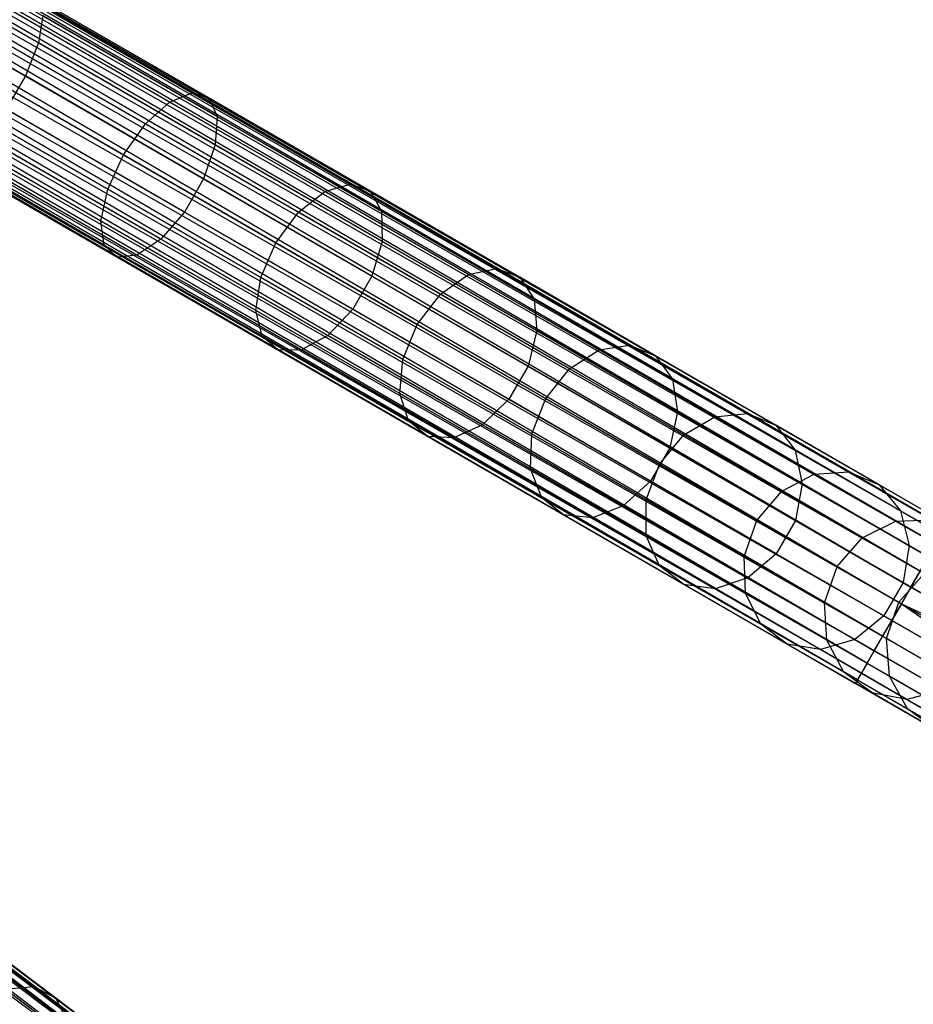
# Model space of a CAD drawing. Extents: x -102 to 102, y -101 to 102.
# Tile 329 of 481: x 60 to 70, y -45 to -34. Entities that reach past the tile are written whole.
import ezdxf

# ---------------------------------------------------------------- set-up
doc = ezdxf.new("R2010")
doc.units = 0
doc.header["$LTSCALE"] = 25.4
doc.layers.get('0').update_dxf_attribs({"linetype": 'CONTINUOUS'})

# ---------------------------------------------------------------- blocks, each defined once
blk = doc.blocks.new('NL2500011659_STL')
at = {"color": 0}
for p, q in [((37.991, -20.765, -7.395), (70.364, -39.455, -7.395)), ((37.991, -20.765, -7.605), (70.364, -39.455, -7.395)), ((70.342, -39.493, -7.809), (37.991, -20.765, -7.605)), ((37.991, -20.765, -7.605), (70.364, -39.455, -7.395)), ((37.991, -20.765, -7.395), (70.364, -39.455, -7.395)), ((70.342, -39.493, -7.809), (37.991, -20.765, -7.605)), ((37.926, -20.876, -7), (70.299, -39.567, -7)), ((37.926, -20.876, -7), (70.299, -39.567, -7)), ((70.238, -39.673, -8.169), (37.926, -20.876, -8)), ((37.926, -20.876, -8), (70.342, -39.493, -7.809)), ((37.926, -20.876, -8), (70.342, -39.493, -7.809)), ((70.238, -39.673, -8.169), (37.926, -20.876, -8)), ((70.364, -39.455, -7.395), (37.969, -20.803, -7.191)), ((37.969, -20.803, -7.191), (70.299, -39.567, -7)), ((37.969, -20.803, -7.191), (70.299, -39.567, -7)), ((70.364, -39.455, -7.395), (37.969, -20.803, -7.191)), ((37.969, -20.803, -7.809), (70.342, -39.493, -7.809)), ((37.969, -20.803, -7.809), (70.342, -39.493, -7.809)), ((70.299, -39.567, -7), (37.865, -20.983, -6.831)), ((37.865, -20.983, -6.831), (70.16, -39.808, -6.691)), ((37.865, -20.983, -6.831), (70.16, -39.808, -6.691)), ((70.299, -39.567, -7), (37.865, -20.983, -6.831)), ((37.865, -20.983, -8.169), (70.238, -39.673, -8.169)), ((37.865, -20.983, -8.169), (70.238, -39.673, -8.169)), ((37.787, -21.117, -6.691), (70.16, -39.808, -6.691)), ((37.787, -21.117, -6.691), (70.16, -39.808, -6.691)), ((70.07, -39.964, -8.414), (37.787, -21.117, -8.309)), ((37.787, -21.117, -8.309), (70.238, -39.673, -8.169)), ((37.787, -21.117, -8.309), (70.238, -39.673, -8.169)), ((70.07, -39.964, -8.414), (37.787, -21.117, -8.309)), ((70.16, -39.808, -6.691), (37.697, -21.274, -6.586)), ((37.697, -21.274, -6.586), (69.97, -40.137, -6.522)), ((37.697, -21.274, -6.586), (69.97, -40.137, -6.522)), ((70.16, -39.808, -6.691), (37.697, -21.274, -6.586)), ((37.697, -21.274, -8.414), (70.07, -39.964, -8.414)), ((37.697, -21.274, -8.414), (70.07, -39.964, -8.414)), ((37.597, -21.446, -6.522), (69.97, -40.137, -6.522)), ((37.597, -21.446, -6.522), (69.97, -40.137, -6.522)), ((37.597, -21.446, -8.478), (69.866, -40.317, -8.5)), ((37.597, -21.446, -8.478), (69.866, -40.317, -8.5)), ((37.597, -21.446, -8.478), (70.07, -39.964, -8.414)), ((37.597, -21.446, -8.478), (70.07, -39.964, -8.414)), ((37.493, -21.626, -6.5), (69.866, -40.317, -6.5)), ((37.493, -21.626, -6.5), (69.866, -40.317, -6.5)), ((37.493, -21.626, -8.5), (69.866, -40.317, -8.5)), ((37.493, -21.626, -8.5), (69.866, -40.317, -8.5)), ((69.663, -40.669, -8.414), (37.389, -21.806, -8.478)), ((37.389, -21.806, -8.478), (69.866, -40.317, -8.5)), ((69.663, -40.669, -8.414), (37.389, -21.806, -8.478)), ((37.389, -21.806, -6.522), (69.762, -40.497, -6.522)), ((37.389, -21.806, -6.522), (69.762, -40.497, -6.522)), ((37.389, -21.806, -8.478), (69.866, -40.317, -8.5)), ((37.29, -21.978, -8.414), (69.663, -40.669, -8.414)), ((37.29, -21.978, -8.414), (69.663, -40.669, -8.414)), ((69.762, -40.497, -6.522), (37.29, -21.978, -6.586)), ((37.29, -21.978, -6.586), (69.572, -40.826, -6.691)), ((37.29, -21.978, -6.586), (69.572, -40.826, -6.691)), ((69.762, -40.497, -6.522), (37.29, -21.978, -6.586)), ((69.495, -40.96, -8.169), (37.2, -22.135, -8.309)), ((37.2, -22.135, -8.309), (69.663, -40.669, -8.414)), ((37.2, -22.135, -8.309), (69.663, -40.669, -8.414)), ((69.495, -40.96, -8.169), (37.2, -22.135, -8.309)), ((37.2, -22.135, -6.691), (69.572, -40.826, -6.691)), ((37.2, -22.135, -6.691), (69.572, -40.826, -6.691)), ((37.122, -22.27, -8.169), (69.495, -40.96, -8.169)), ((37.122, -22.27, -8.169), (69.495, -40.96, -8.169)), ((69.572, -40.826, -6.691), (37.122, -22.27, -6.831)), ((37.122, -22.27, -6.831), (69.433, -41.067, -7)), ((37.122, -22.27, -6.831), (69.433, -41.067, -7)), ((69.572, -40.826, -6.691), (37.122, -22.27, -6.831)), ((37.018, -22.45, -7.809), (69.391, -41.14, -7.809)), ((37.018, -22.45, -7.809), (69.391, -41.14, -7.809)), ((69.433, -41.067, -7), (37.018, -22.45, -7.191)), ((37.018, -22.45, -7.191), (69.369, -41.178, -7.395)), ((37.018, -22.45, -7.191), (69.369, -41.178, -7.395)), ((69.433, -41.067, -7), (37.018, -22.45, -7.191)), ((69.391, -41.14, -7.809), (37.06, -22.376, -8)), ((37.06, -22.376, -8), (69.495, -40.96, -8.169)), ((37.06, -22.376, -8), (69.495, -40.96, -8.169)), ((69.391, -41.14, -7.809), (37.06, -22.376, -8)), ((37.06, -22.376, -7), (69.433, -41.067, -7)), ((37.06, -22.376, -7), (69.433, -41.067, -7)), ((69.369, -41.178, -7.395), (36.996, -22.487, -7.605)), ((36.996, -22.487, -7.395), (69.369, -41.178, -7.395)), ((69.369, -41.178, -7.395), (36.996, -22.487, -7.605)), ((36.996, -22.487, -7.605), (69.391, -41.14, -7.809)), ((36.996, -22.487, -7.605), (69.391, -41.14, -7.809)), ((36.996, -22.487, -7.395), (69.369, -41.178, -7.395)), ((64.982, -47.801, -7.395), (35.126, -25.309, -7.191)), ((35.126, -25.309, -7.191), (64.905, -47.904, -7)), ((35.126, -25.309, -7.191), (64.905, -47.904, -7)), ((64.982, -47.801, -7.395), (35.126, -25.309, -7.191)), ((35.126, -25.309, -7.809), (64.956, -47.836, -7.809)), ((35.126, -25.309, -7.809), (64.956, -47.836, -7.809)), ((35.152, -25.274, -7.395), (64.982, -47.801, -7.395)), ((35.152, -25.274, -7.605), (64.982, -47.801, -7.395)), ((64.956, -47.836, -7.809), (35.152, -25.274, -7.605)), ((35.152, -25.274, -7.605), (64.982, -47.801, -7.395)), ((35.152, -25.274, -7.395), (64.982, -47.801, -7.395)), ((64.956, -47.836, -7.809), (35.152, -25.274, -7.605)), ((35.074, -25.377, -7), (64.905, -47.904, -7)), ((35.074, -25.377, -7), (64.905, -47.904, -7)), ((64.831, -48.002, -8.169), (35.074, -25.377, -8)), ((35.074, -25.377, -8), (64.956, -47.836, -7.809)), ((35.074, -25.377, -8), (64.956, -47.836, -7.809)), ((64.831, -48.002, -8.169), (35.074, -25.377, -8)), ((64.905, -47.904, -7), (35, -25.475, -6.831)), ((64.905, -47.904, -7), (35, -25.475, -6.831)), ((35, -25.475, -8.169), (64.831, -48.002, -8.169)), ((35, -25.475, -8.169), (64.831, -48.002, -8.169)), ((34.907, -25.599, -8.309), (64.831, -48.002, -8.169)), ((34.907, -25.599, -8.309), (64.831, -48.002, -8.169)), ((60.533, -34.249, -307.073), (58.54, -33.098, -307.757)), ((60.533, -34.249, -307.073), (58.54, -33.098, -307.757)), ((60.393, -34.607, -307.232), (58.383, -33.447, -307.921)), ((60.393, -34.607, -307.232), (58.383, -33.447, -307.921)), ((62.195, -34.79, -305.128), (60.386, -33.745, -306.021)), ((62.195, -34.79, -305.128), (60.386, -33.745, -306.021)), ((61.952, -34.89, -304.806), (60.176, -33.864, -305.683)), ((61.952, -34.89, -304.806), (60.176, -33.864, -305.683)), ((62.377, -34.844, -305.498), (60.529, -33.778, -306.41)), ((62.377, -34.844, -305.498), (60.529, -33.778, -306.41)), ((60.581, -33.956, -306.782), (60.533, -34.249, -307.073)), ((60.581, -33.956, -306.782), (60.533, -34.249, -307.073)), ((62.465, -35.044, -305.852), (60.581, -33.956, -306.782)), ((62.465, -35.044, -305.852), (60.581, -33.956, -306.782)), ((61.69, -35.126, -304.587), (59.936, -34.114, -305.453)), ((61.69, -35.126, -304.587), (59.936, -34.114, -305.453)), ((60.533, -34.249, -307.073), (60.393, -34.607, -307.232)), ((60.533, -34.249, -307.073), (60.393, -34.607, -307.232)), ((62.445, -35.353, -306.129), (60.533, -34.249, -307.073)), ((62.445, -35.353, -306.129), (60.533, -34.249, -307.073)), ((59.707, -34.451, -305.372), (61.453, -35.459, -304.509)), ((59.707, -34.451, -305.372), (61.453, -35.459, -304.509)), ((60.393, -34.607, -307.232), (60.185, -34.967, -307.232)), ((60.393, -34.607, -307.232), (60.185, -34.967, -307.232)), ((62.32, -35.72, -306.28), (60.393, -34.607, -307.232)), ((62.32, -35.72, -306.28), (60.393, -34.607, -307.232)), ((61.283, -35.831, -304.587), (59.529, -34.818, -305.453)), ((61.283, -35.831, -304.587), (59.529, -34.818, -305.453)), ((61.952, -34.89, -304.806), (62.195, -34.79, -305.128)), ((61.952, -34.89, -304.806), (62.195, -34.79, -305.128)), ((62.195, -34.79, -305.128), (62.377, -34.844, -305.498)), ((63.903, -35.776, -304), (62.195, -34.79, -305.128)), ((63.903, -35.776, -304), (62.195, -34.79, -305.128)), ((62.195, -34.79, -305.128), (62.377, -34.844, -305.498)), ((61.69, -35.126, -304.587), (61.952, -34.89, -304.806)), ((61.69, -35.126, -304.587), (61.952, -34.89, -304.806)), ((63.629, -35.858, -303.698), (61.952, -34.89, -304.806)), ((63.629, -35.858, -303.698), (61.952, -34.89, -304.806)), ((62.377, -34.844, -305.498), (62.465, -35.044, -305.852)), ((64.121, -35.851, -304.346), (62.377, -34.844, -305.498)), ((64.121, -35.851, -304.346), (62.377, -34.844, -305.498)), ((62.377, -34.844, -305.498), (62.465, -35.044, -305.852)), ((62.113, -36.08, -306.28), (60.185, -34.967, -307.232)), ((62.113, -36.08, -306.28), (60.185, -34.967, -307.232)), ((61.453, -35.459, -304.509), (61.69, -35.126, -304.587)), ((61.453, -35.459, -304.509), (61.69, -35.126, -304.587)), ((63.346, -36.082, -303.493), (61.69, -35.126, -304.587)), ((63.346, -36.082, -303.493), (61.69, -35.126, -304.587)), ((62.465, -35.044, -305.852), (62.445, -35.353, -306.129)), ((62.465, -35.044, -305.852), (62.445, -35.353, -306.129)), ((64.243, -36.07, -304.678), (62.465, -35.044, -305.852)), ((64.243, -36.07, -304.678), (62.465, -35.044, -305.852)), ((61.209, -36.177, -304.806), (59.433, -35.151, -305.683)), ((61.209, -36.177, -304.806), (59.433, -35.151, -305.683)), ((61.857, -36.371, -306.129), (59.945, -35.268, -307.073)), ((61.857, -36.371, -306.129), (59.945, -35.268, -307.073)), ((62.445, -35.353, -306.129), (62.32, -35.72, -306.28)), ((62.445, -35.353, -306.129), (62.32, -35.72, -306.28)), ((64.25, -36.396, -304.937), (62.445, -35.353, -306.129)), ((64.25, -36.396, -304.937), (62.445, -35.353, -306.129)), ((61.244, -36.437, -305.128), (59.435, -35.392, -306.021)), ((61.244, -36.437, -305.128), (59.435, -35.392, -306.021)), ((61.599, -36.544, -305.852), (59.715, -35.456, -306.782)), ((61.599, -36.544, -305.852), (59.715, -35.456, -306.782)), ((61.283, -35.831, -304.587), (61.453, -35.459, -304.509)), ((61.283, -35.831, -304.587), (61.453, -35.459, -304.509)), ((61.453, -35.459, -304.509), (63.101, -36.411, -303.421)), ((61.453, -35.459, -304.509), (63.101, -36.411, -303.421)), ((61.382, -36.567, -305.498), (59.535, -35.5, -306.41)), ((61.382, -36.567, -305.498), (59.535, -35.5, -306.41)), ((62.32, -35.72, -306.28), (62.113, -36.08, -306.28)), ((62.32, -35.72, -306.28), (62.113, -36.08, -306.28)), ((64.14, -36.771, -305.078), (62.32, -35.72, -306.28)), ((64.14, -36.771, -305.078), (62.32, -35.72, -306.28)), ((63.629, -35.858, -303.698), (63.903, -35.776, -304)), ((63.629, -35.858, -303.698), (63.903, -35.776, -304)), ((63.903, -35.776, -304), (64.121, -35.851, -304.346)), ((65.488, -36.691, -302.652), (63.903, -35.776, -304)), ((65.488, -36.691, -302.652), (63.903, -35.776, -304)), ((63.903, -35.776, -304), (64.121, -35.851, -304.346)), ((61.209, -36.177, -304.806), (61.283, -35.831, -304.587)), ((61.209, -36.177, -304.806), (61.283, -35.831, -304.587)), ((62.939, -36.787, -303.493), (61.283, -35.831, -304.587)), ((62.939, -36.787, -303.493), (61.283, -35.831, -304.587)), ((63.346, -36.082, -303.493), (63.629, -35.858, -303.698)), ((63.346, -36.082, -303.493), (63.629, -35.858, -303.698)), ((65.185, -36.756, -302.375), (63.629, -35.858, -303.698)), ((65.185, -36.756, -302.375), (63.629, -35.858, -303.698)), ((64.121, -35.851, -304.346), (64.243, -36.07, -304.678)), ((65.738, -36.785, -302.97), (64.121, -35.851, -304.346)), ((65.738, -36.785, -302.97), (64.121, -35.851, -304.346)), ((64.121, -35.851, -304.346), (64.243, -36.07, -304.678)), ((62.113, -36.08, -306.28), (61.857, -36.371, -306.129)), ((62.113, -36.08, -306.28), (61.857, -36.371, -306.129)), ((63.932, -37.131, -305.078), (62.113, -36.08, -306.28)), ((63.932, -37.131, -305.078), (62.113, -36.08, -306.28)), ((63.101, -36.411, -303.421), (63.346, -36.082, -303.493)), ((63.101, -36.411, -303.421), (63.346, -36.082, -303.493)), ((64.881, -36.969, -302.187), (63.346, -36.082, -303.493)), ((64.881, -36.969, -302.187), (63.346, -36.082, -303.493)), ((64.243, -36.07, -304.678), (64.25, -36.396, -304.937)), ((65.893, -37.023, -303.274), (64.243, -36.07, -304.678)), ((65.893, -37.023, -303.274), (64.243, -36.07, -304.678)), ((64.243, -36.07, -304.678), (64.25, -36.396, -304.937)), ((61.244, -36.437, -305.128), (61.209, -36.177, -304.806)), ((62.886, -37.145, -303.698), (61.209, -36.177, -304.806)), ((61.244, -36.437, -305.128), (61.209, -36.177, -304.806)), ((62.886, -37.145, -303.698), (61.209, -36.177, -304.806)), ((61.857, -36.371, -306.129), (61.599, -36.544, -305.852)), ((61.857, -36.371, -306.129), (61.599, -36.544, -305.852)), ((63.663, -37.414, -304.937), (61.857, -36.371, -306.129)), ((63.663, -37.414, -304.937), (61.857, -36.371, -306.129)), ((62.939, -36.787, -303.493), (63.101, -36.411, -303.421)), ((62.939, -36.787, -303.493), (63.101, -36.411, -303.421)), ((63.101, -36.411, -303.421), (64.63, -37.294, -302.12)), ((63.101, -36.411, -303.421), (64.63, -37.294, -302.12)), ((64.25, -36.396, -304.937), (64.14, -36.771, -305.078)), ((64.25, -36.396, -304.937), (64.14, -36.771, -305.078)), ((65.924, -37.362, -303.512), (64.25, -36.396, -304.937)), ((65.924, -37.362, -303.512), (64.25, -36.396, -304.937)), ((61.382, -36.567, -305.498), (61.244, -36.437, -305.128)), ((62.952, -37.423, -304), (61.244, -36.437, -305.128)), ((61.382, -36.567, -305.498), (61.244, -36.437, -305.128)), ((62.952, -37.423, -304), (61.244, -36.437, -305.128)), ((61.599, -36.544, -305.852), (61.382, -36.567, -305.498)), ((61.599, -36.544, -305.852), (61.382, -36.567, -305.498)), ((63.126, -37.574, -304.346), (61.382, -36.567, -305.498)), ((63.126, -37.574, -304.346), (61.382, -36.567, -305.498)), ((63.377, -37.57, -304.678), (61.599, -36.544, -305.852)), ((63.377, -37.57, -304.678), (61.599, -36.544, -305.852)), ((65.185, -36.756, -302.375), (65.488, -36.691, -302.652)), ((65.185, -36.756, -302.375), (65.488, -36.691, -302.652)), ((65.488, -36.691, -302.652), (65.738, -36.785, -302.97)), ((66.927, -37.521, -301.102), (65.488, -36.691, -302.652)), ((66.927, -37.521, -301.102), (65.488, -36.691, -302.652)), ((65.488, -36.691, -302.652), (65.738, -36.785, -302.97)), ((62.886, -37.145, -303.698), (62.939, -36.787, -303.493)), ((62.886, -37.145, -303.698), (62.939, -36.787, -303.493)), ((64.474, -37.673, -302.187), (62.939, -36.787, -303.493)), ((64.474, -37.673, -302.187), (62.939, -36.787, -303.493)), ((64.14, -36.771, -305.078), (63.932, -37.131, -305.078)), ((64.14, -36.771, -305.078), (63.932, -37.131, -305.078)), ((65.828, -37.745, -303.642), (64.14, -36.771, -305.078)), ((65.828, -37.745, -303.642), (64.14, -36.771, -305.078)), ((64.881, -36.969, -302.187), (65.185, -36.756, -302.375)), ((64.881, -36.969, -302.187), (65.185, -36.756, -302.375)), ((66.597, -37.571, -300.853), (65.185, -36.756, -302.375)), ((66.597, -37.571, -300.853), (65.185, -36.756, -302.375)), ((65.738, -36.785, -302.97), (65.893, -37.023, -303.274)), ((67.208, -37.633, -301.388), (65.738, -36.785, -302.97)), ((67.208, -37.633, -301.388), (65.738, -36.785, -302.97)), ((65.738, -36.785, -302.97), (65.893, -37.023, -303.274)), ((64.63, -37.294, -302.12), (64.881, -36.969, -302.187)), ((64.63, -37.294, -302.12), (64.881, -36.969, -302.187)), ((66.276, -37.774, -300.685), (64.881, -36.969, -302.187)), ((66.276, -37.774, -300.685), (64.881, -36.969, -302.187)), ((65.893, -37.023, -303.274), (65.924, -37.362, -303.512)), ((67.391, -37.888, -301.661), (65.893, -37.023, -303.274)), ((67.391, -37.888, -301.661), (65.893, -37.023, -303.274)), ((65.893, -37.023, -303.274), (65.924, -37.362, -303.512)), ((62.952, -37.423, -304), (62.886, -37.145, -303.698)), ((64.441, -38.043, -302.375), (62.886, -37.145, -303.698)), ((62.952, -37.423, -304), (62.886, -37.145, -303.698)), ((64.441, -38.043, -302.375), (62.886, -37.145, -303.698)), ((63.932, -37.131, -305.078), (63.663, -37.414, -304.937)), ((63.932, -37.131, -305.078), (63.663, -37.414, -304.937)), ((65.62, -38.105, -303.642), (63.932, -37.131, -305.078)), ((65.62, -38.105, -303.642), (63.932, -37.131, -305.078)), ((64.474, -37.673, -302.187), (64.63, -37.294, -302.12)), ((64.474, -37.673, -302.187), (64.63, -37.294, -302.12)), ((64.63, -37.294, -302.12), (66.019, -38.095, -300.625)), ((64.63, -37.294, -302.12), (66.019, -38.095, -300.625)), ((65.924, -37.362, -303.512), (65.828, -37.745, -303.642)), ((65.924, -37.362, -303.512), (65.828, -37.745, -303.642)), ((67.445, -38.24, -301.875), (65.924, -37.362, -303.512)), ((67.445, -38.24, -301.875), (65.924, -37.362, -303.512)), ((63.126, -37.574, -304.346), (62.952, -37.423, -304)), ((64.537, -38.338, -302.652), (62.952, -37.423, -304)), ((63.126, -37.574, -304.346), (62.952, -37.423, -304)), ((64.537, -38.338, -302.652), (62.952, -37.423, -304)), ((63.663, -37.414, -304.937), (63.377, -37.57, -304.678)), ((63.663, -37.414, -304.937), (63.377, -37.57, -304.678)), ((65.337, -38.38, -303.512), (63.663, -37.414, -304.937)), ((65.337, -38.38, -303.512), (63.663, -37.414, -304.937)), ((63.377, -37.57, -304.678), (63.126, -37.574, -304.346)), ((63.377, -37.57, -304.678), (63.126, -37.574, -304.346)), ((64.744, -38.508, -302.97), (63.126, -37.574, -304.346)), ((64.744, -38.508, -302.97), (63.126, -37.574, -304.346)), ((65.027, -38.523, -303.274), (63.377, -37.57, -304.678)), ((65.027, -38.523, -303.274), (63.377, -37.57, -304.678)), ((66.276, -37.774, -300.685), (66.597, -37.571, -300.853)), ((66.276, -37.774, -300.685), (66.597, -37.571, -300.853)), ((66.597, -37.571, -300.853), (66.927, -37.521, -301.102)), ((66.597, -37.571, -300.853), (66.927, -37.521, -301.102)), ((67.849, -38.294, -299.154), (66.597, -37.571, -300.853)), ((67.849, -38.294, -299.154), (66.597, -37.571, -300.853)), ((66.927, -37.521, -301.102), (67.208, -37.633, -301.388)), ((68.202, -38.258, -299.371), (66.927, -37.521, -301.102)), ((68.202, -38.258, -299.371), (66.927, -37.521, -301.102)), ((66.927, -37.521, -301.102), (67.208, -37.633, -301.388)), ((64.441, -38.043, -302.375), (64.474, -37.673, -302.187)), ((64.441, -38.043, -302.375), (64.474, -37.673, -302.187)), ((65.869, -38.479, -300.685), (64.474, -37.673, -302.187)), ((65.869, -38.479, -300.685), (64.474, -37.673, -302.187)), ((67.208, -37.633, -301.388), (67.391, -37.888, -301.661)), ((68.509, -38.385, -299.621), (67.208, -37.633, -301.388)), ((68.509, -38.385, -299.621), (67.208, -37.633, -301.388)), ((67.208, -37.633, -301.388), (67.391, -37.888, -301.661)), ((65.828, -37.745, -303.642), (65.62, -38.105, -303.642)), ((65.828, -37.745, -303.642), (65.62, -38.105, -303.642)), ((67.361, -38.63, -301.991), (65.828, -37.745, -303.642)), ((67.361, -38.63, -301.991), (65.828, -37.745, -303.642)), ((66.019, -38.095, -300.625), (66.276, -37.774, -300.685)), ((66.019, -38.095, -300.625), (66.276, -37.774, -300.685)), ((67.512, -38.488, -299.007), (66.276, -37.774, -300.685)), ((67.512, -38.488, -299.007), (66.276, -37.774, -300.685)), ((67.391, -37.888, -301.661), (67.445, -38.24, -301.875)), ((68.718, -38.654, -299.859), (67.391, -37.888, -301.661)), ((68.718, -38.654, -299.859), (67.391, -37.888, -301.661)), ((67.391, -37.888, -301.661), (67.445, -38.24, -301.875)), ((64.537, -38.338, -302.652), (64.441, -38.043, -302.375)), ((65.854, -38.858, -300.853), (64.441, -38.043, -302.375)), ((64.537, -38.338, -302.652), (64.441, -38.043, -302.375)), ((65.854, -38.858, -300.853), (64.441, -38.043, -302.375)), ((65.62, -38.105, -303.642), (65.337, -38.38, -303.512)), ((65.62, -38.105, -303.642), (65.337, -38.38, -303.512)), ((67.153, -38.99, -301.991), (65.62, -38.105, -303.642)), ((67.153, -38.99, -301.991), (65.62, -38.105, -303.642)), ((65.869, -38.479, -300.685), (66.019, -38.095, -300.625)), ((65.869, -38.479, -300.685), (66.019, -38.095, -300.625)), ((66.019, -38.095, -300.625), (67.249, -38.806, -298.955)), ((66.019, -38.095, -300.625), (67.249, -38.806, -298.955)), ((64.744, -38.508, -302.97), (64.537, -38.338, -302.652)), ((65.976, -39.169, -301.102), (64.537, -38.338, -302.652)), ((64.744, -38.508, -302.97), (64.537, -38.338, -302.652)), ((65.976, -39.169, -301.102), (64.537, -38.338, -302.652)), ((67.445, -38.24, -301.875), (67.361, -38.63, -301.991)), ((67.445, -38.24, -301.875), (67.361, -38.63, -301.991)), ((68.793, -39.018, -300.045), (67.445, -38.24, -301.875)), ((68.793, -39.018, -300.045), (67.445, -38.24, -301.875)), ((67.512, -38.488, -299.007), (67.849, -38.294, -299.154)), ((67.512, -38.488, -299.007), (67.849, -38.294, -299.154)), ((67.849, -38.294, -299.154), (68.202, -38.258, -299.371)), ((67.849, -38.294, -299.154), (68.202, -38.258, -299.371)), ((68.923, -38.914, -297.3), (67.849, -38.294, -299.154)), ((68.923, -38.914, -297.3), (67.849, -38.294, -299.154)), ((68.202, -38.258, -299.371), (68.509, -38.385, -299.621)), ((69.296, -38.889, -297.483), (68.202, -38.258, -299.371)), ((69.296, -38.889, -297.483), (68.202, -38.258, -299.371)), ((68.202, -38.258, -299.371), (68.509, -38.385, -299.621)), ((65.337, -38.38, -303.512), (65.027, -38.523, -303.274)), ((65.337, -38.38, -303.512), (65.027, -38.523, -303.274)), ((66.858, -39.258, -301.875), (65.337, -38.38, -303.512)), ((66.858, -39.258, -301.875), (65.337, -38.38, -303.512)), ((68.509, -38.385, -299.621), (68.718, -38.654, -299.859)), ((69.626, -39.03, -297.692), (68.509, -38.385, -299.621)), ((69.626, -39.03, -297.692), (68.509, -38.385, -299.621)), ((68.509, -38.385, -299.621), (68.718, -38.654, -299.859)), ((65.027, -38.523, -303.274), (64.744, -38.508, -302.97)), ((66.213, -39.356, -301.388), (64.744, -38.508, -302.97)), ((65.027, -38.523, -303.274), (64.744, -38.508, -302.97)), ((66.213, -39.356, -301.388), (64.744, -38.508, -302.97)), ((66.525, -39.388, -301.661), (65.027, -38.523, -303.274)), ((66.525, -39.388, -301.661), (65.027, -38.523, -303.274)), ((65.854, -38.858, -300.853), (65.869, -38.479, -300.685)), ((65.854, -38.858, -300.853), (65.869, -38.479, -300.685)), ((67.105, -39.192, -299.007), (65.869, -38.479, -300.685)), ((67.105, -39.192, -299.007), (65.869, -38.479, -300.685)), ((67.249, -38.806, -298.955), (67.512, -38.488, -299.007)), ((67.249, -38.806, -298.955), (67.512, -38.488, -299.007)), ((68.572, -39.1, -297.176), (67.512, -38.488, -299.007)), ((68.572, -39.1, -297.176), (67.512, -38.488, -299.007)), ((67.361, -38.63, -301.991), (67.153, -38.99, -301.991)), ((67.361, -38.63, -301.991), (67.153, -38.99, -301.991)), ((68.72, -39.415, -300.147), (67.361, -38.63, -301.991)), ((68.72, -39.415, -300.147), (67.361, -38.63, -301.991)), ((68.718, -38.654, -299.859), (68.793, -39.018, -300.045)), ((69.857, -39.311, -297.893), (68.718, -38.654, -299.859)), ((69.857, -39.311, -297.893), (68.718, -38.654, -299.859)), ((68.718, -38.654, -299.859), (68.793, -39.018, -300.045)), ((65.976, -39.169, -301.102), (65.854, -38.858, -300.853)), ((67.106, -39.581, -299.154), (65.854, -38.858, -300.853)), ((65.976, -39.169, -301.102), (65.854, -38.858, -300.853)), ((67.106, -39.581, -299.154), (65.854, -38.858, -300.853)), ((67.105, -39.192, -299.007), (67.249, -38.806, -298.955)), ((67.105, -39.192, -299.007), (67.249, -38.806, -298.955)), ((67.249, -38.806, -298.955), (68.304, -39.415, -297.132)), ((67.249, -38.806, -298.955), (68.304, -39.415, -297.132)), ((68.572, -39.1, -297.176), (68.923, -38.914, -297.3)), ((68.572, -39.1, -297.176), (68.923, -38.914, -297.3)), ((68.923, -38.914, -297.3), (69.296, -38.889, -297.483)), ((68.923, -38.914, -297.3), (69.296, -38.889, -297.483)), ((69.805, -39.423, -295.315), (68.923, -38.914, -297.3)), ((69.805, -39.423, -295.315), (68.923, -38.914, -297.3)), ((69.296, -38.889, -297.483), (69.626, -39.03, -297.692)), ((70.194, -39.408, -295.461), (69.296, -38.889, -297.483)), ((70.194, -39.408, -295.461), (69.296, -38.889, -297.483)), ((69.296, -38.889, -297.483), (69.626, -39.03, -297.692)), ((67.153, -38.99, -301.991), (66.858, -39.258, -301.875)), ((67.153, -38.99, -301.991), (66.858, -39.258, -301.875)), ((68.512, -39.775, -300.147), (67.153, -38.99, -301.991)), ((68.512, -39.775, -300.147), (67.153, -38.99, -301.991)), ((68.793, -39.018, -300.045), (68.72, -39.415, -300.147)), ((68.793, -39.018, -300.045), (68.72, -39.415, -300.147)), ((69.949, -39.686, -298.049), (68.793, -39.018, -300.045)), ((69.949, -39.686, -298.049), (68.793, -39.018, -300.045)), ((69.626, -39.03, -297.692), (69.857, -39.311, -297.893)), ((70.543, -39.559, -295.628), (69.626, -39.03, -297.692)), ((70.543, -39.559, -295.628), (69.626, -39.03, -297.692)), ((69.626, -39.03, -297.692), (69.857, -39.311, -297.893)), ((66.213, -39.356, -301.388), (65.976, -39.169, -301.102)), ((67.251, -39.905, -299.371), (65.976, -39.169, -301.102)), ((66.213, -39.356, -301.388), (65.976, -39.169, -301.102)), ((67.251, -39.905, -299.371), (65.976, -39.169, -301.102)), ((67.106, -39.581, -299.154), (67.105, -39.192, -299.007)), ((68.166, -39.804, -297.176), (67.105, -39.192, -299.007)), ((67.106, -39.581, -299.154), (67.105, -39.192, -299.007)), ((68.166, -39.804, -297.176), (67.105, -39.192, -299.007)), ((68.304, -39.415, -297.132), (68.572, -39.1, -297.176)), ((68.304, -39.415, -297.132), (68.572, -39.1, -297.176)), ((69.443, -39.603, -295.216), (68.572, -39.1, -297.176)), ((69.443, -39.603, -295.216), (68.572, -39.1, -297.176)), ((66.858, -39.258, -301.875), (66.525, -39.388, -301.661)), ((66.858, -39.258, -301.875), (66.525, -39.388, -301.661)), ((68.205, -40.036, -300.045), (66.858, -39.258, -301.875)), ((68.205, -40.036, -300.045), (66.858, -39.258, -301.875)), ((66.525, -39.388, -301.661), (66.213, -39.356, -301.388)), ((67.515, -40.107, -299.621), (66.213, -39.356, -301.388)), ((66.525, -39.388, -301.661), (66.213, -39.356, -301.388)), ((67.515, -40.107, -299.621), (66.213, -39.356, -301.388)), ((67.852, -40.154, -299.859), (66.525, -39.388, -301.661)), ((67.852, -40.154, -299.859), (66.525, -39.388, -301.661)), ((69.805, -39.423, -295.315), (70.194, -39.408, -295.461)), ((69.805, -39.423, -295.315), (70.194, -39.408, -295.461)), ((69.857, -39.311, -297.893), (69.949, -39.686, -298.049)), ((70.792, -39.851, -295.788), (69.857, -39.311, -297.893)), ((70.792, -39.851, -295.788), (69.857, -39.311, -297.893)), ((69.857, -39.311, -297.893), (69.949, -39.686, -298.049)), ((68.166, -39.804, -297.176), (68.304, -39.415, -297.132)), ((68.166, -39.804, -297.176), (68.304, -39.415, -297.132)), ((68.304, -39.415, -297.132), (69.171, -39.915, -295.181)), ((68.304, -39.415, -297.132), (69.171, -39.915, -295.181)), ((68.72, -39.415, -300.147), (68.512, -39.775, -300.147)), ((68.72, -39.415, -300.147), (68.512, -39.775, -300.147)), ((69.885, -40.087, -298.135), (68.72, -39.415, -300.147)), ((69.885, -40.087, -298.135), (68.72, -39.415, -300.147)), ((69.443, -39.603, -295.216), (69.805, -39.423, -295.315)), ((69.443, -39.603, -295.216), (69.805, -39.423, -295.315)), ((70.482, -39.814, -293.226), (69.805, -39.423, -295.315)), ((70.482, -39.814, -293.226), (69.805, -39.423, -295.315)), ((67.251, -39.905, -299.371), (67.106, -39.581, -299.154)), ((68.18, -40.201, -297.3), (67.106, -39.581, -299.154)), ((67.251, -39.905, -299.371), (67.106, -39.581, -299.154)), ((68.18, -40.201, -297.3), (67.106, -39.581, -299.154)), ((69.171, -39.915, -295.181), (69.443, -39.603, -295.216)), ((69.171, -39.915, -295.181), (69.443, -39.603, -295.216)), ((70.112, -39.989, -293.154), (69.443, -39.603, -295.216)), ((70.112, -39.989, -293.154), (69.443, -39.603, -295.216)), ((69.949, -39.686, -298.049), (69.885, -40.087, -298.135)), ((69.949, -39.686, -298.049), (69.885, -40.087, -298.135)), ((70.898, -40.233, -295.913), (69.949, -39.686, -298.049)), ((70.898, -40.233, -295.913), (69.949, -39.686, -298.049)), ((68.18, -40.201, -297.3), (68.166, -39.804, -297.176)), ((69.036, -40.307, -295.216), (68.166, -39.804, -297.176)), ((68.18, -40.201, -297.3), (68.166, -39.804, -297.176)), ((69.036, -40.307, -295.216), (68.166, -39.804, -297.176)), ((68.512, -39.775, -300.147), (68.205, -40.036, -300.045)), ((68.512, -39.775, -300.147), (68.205, -40.036, -300.045)), ((69.677, -40.448, -298.135), (68.512, -39.775, -300.147)), ((69.677, -40.448, -298.135), (68.512, -39.775, -300.147)), ((69.97, -40.137, -6.522), (70.16, -39.808, -6.691)), ((69.97, -40.137, -6.522), (70.16, -39.808, -6.691)), ((67.515, -40.107, -299.621), (67.251, -39.905, -299.371)), ((68.345, -40.536, -297.483), (67.251, -39.905, -299.371)), ((67.515, -40.107, -299.621), (67.251, -39.905, -299.371)), ((68.345, -40.536, -297.483), (67.251, -39.905, -299.371)), ((69.036, -40.307, -295.216), (69.171, -39.915, -295.181)), ((69.036, -40.307, -295.216), (69.171, -39.915, -295.181)), ((69.171, -39.915, -295.181), (69.837, -40.3, -293.128)), ((69.171, -39.915, -295.181), (69.837, -40.3, -293.128)), ((68.205, -40.036, -300.045), (67.852, -40.154, -299.859)), ((68.205, -40.036, -300.045), (67.852, -40.154, -299.859)), ((69.361, -40.704, -298.049), (68.205, -40.036, -300.045)), ((69.361, -40.704, -298.049), (68.205, -40.036, -300.045)), ((69.837, -40.3, -293.128), (70.112, -39.989, -293.154)), ((69.837, -40.3, -293.128), (70.112, -39.989, -293.154)), ((70.07, -39.964, -8.414), (69.866, -40.317, -8.5)), ((70.07, -39.964, -8.414), (69.866, -40.317, -8.5)), ((67.852, -40.154, -299.859), (67.515, -40.107, -299.621)), ((68.632, -40.752, -297.692), (67.515, -40.107, -299.621)), ((67.852, -40.154, -299.859), (67.515, -40.107, -299.621)), ((68.632, -40.752, -297.692), (67.515, -40.107, -299.621)), ((68.991, -40.811, -297.893), (67.852, -40.154, -299.859)), ((68.991, -40.811, -297.893), (67.852, -40.154, -299.859)), ((69.885, -40.087, -298.135), (69.677, -40.448, -298.135)), ((69.885, -40.087, -298.135), (69.677, -40.448, -298.135)), ((69.866, -40.317, -6.5), (69.97, -40.137, -6.522)), ((69.866, -40.317, -6.5), (69.97, -40.137, -6.522)), ((70.842, -40.64, -295.981), (69.885, -40.087, -298.135)), ((70.842, -40.64, -295.981), (69.885, -40.087, -298.135)), ((69.97, -40.137, -6.522), (72.094, -41.363, -6.666)), ((69.97, -40.137, -6.522), (72.094, -41.363, -6.666)), ((68.345, -40.536, -297.483), (68.18, -40.201, -297.3)), ((69.061, -40.71, -295.315), (68.18, -40.201, -297.3)), ((68.345, -40.536, -297.483), (68.18, -40.201, -297.3)), ((69.061, -40.71, -295.315), (68.18, -40.201, -297.3)), ((69.061, -40.71, -295.315), (69.036, -40.307, -295.216)), ((69.705, -40.693, -293.154), (69.036, -40.307, -295.216)), ((69.061, -40.71, -295.315), (69.036, -40.307, -295.216)), ((69.705, -40.693, -293.154), (69.036, -40.307, -295.216)), ((69.866, -40.317, -8.5), (69.663, -40.669, -8.414)), ((69.866, -40.317, -8.5), (69.663, -40.669, -8.414)), ((69.705, -40.693, -293.154), (69.837, -40.3, -293.128)), ((69.705, -40.693, -293.154), (69.837, -40.3, -293.128)), ((69.762, -40.497, -6.522), (69.866, -40.317, -6.5)), ((69.762, -40.497, -6.522), (69.866, -40.317, -6.5)), ((69.837, -40.3, -293.128), (70.294, -40.564, -291)), ((69.837, -40.3, -293.128), (70.294, -40.564, -291)), ((69.866, -40.317, -6.5), (72.094, -41.363, -6.666)), ((69.866, -40.317, -6.5), (72.094, -41.363, -6.666)), ((69.866, -40.317, -6.5), (71.886, -41.723, -6.666)), ((69.866, -40.317, -6.5), (71.886, -41.723, -6.666)), ((69.866, -40.317, -8.5), (71.79, -41.427, -8.63)), ((69.866, -40.317, -8.5), (71.79, -41.427, -8.63)), ((69.677, -40.448, -298.135), (69.361, -40.704, -298.049)), ((69.677, -40.448, -298.135), (69.361, -40.704, -298.049)), ((70.634, -41, -295.981), (69.677, -40.448, -298.135)), ((70.634, -41, -295.981), (69.677, -40.448, -298.135)), ((68.632, -40.752, -297.692), (68.345, -40.536, -297.483)), ((69.243, -41.055, -295.461), (68.345, -40.536, -297.483)), ((68.632, -40.752, -297.692), (68.345, -40.536, -297.483)), ((69.243, -41.055, -295.461), (68.345, -40.536, -297.483)), ((69.572, -40.826, -6.691), (69.762, -40.497, -6.522)), ((69.572, -40.826, -6.691), (69.762, -40.497, -6.522)), ((69.762, -40.497, -6.522), (71.886, -41.723, -6.666)), ((69.762, -40.497, -6.522), (71.886, -41.723, -6.666)), ((69.663, -40.669, -8.414), (69.495, -40.96, -8.169)), ((69.663, -40.669, -8.414), (69.495, -40.96, -8.169)), ((69.663, -40.669, -8.414), (71.596, -41.785, -8.544)), ((69.663, -40.669, -8.414), (71.596, -41.785, -8.544)), ((68.991, -40.811, -297.893), (68.632, -40.752, -297.692)), ((69.549, -41.282, -295.628), (68.632, -40.752, -297.692)), ((68.991, -40.811, -297.893), (68.632, -40.752, -297.692)), ((69.549, -41.282, -295.628), (68.632, -40.752, -297.692)), ((69.361, -40.704, -298.049), (68.991, -40.811, -297.893)), ((69.361, -40.704, -298.049), (68.991, -40.811, -297.893)), ((69.243, -41.055, -295.461), (69.061, -40.71, -295.315)), ((69.739, -41.101, -293.226), (69.061, -40.71, -295.315)), ((69.243, -41.055, -295.461), (69.061, -40.71, -295.315)), ((69.739, -41.101, -293.226), (69.061, -40.71, -295.315)), ((70.31, -41.252, -295.913), (69.361, -40.704, -298.049)), ((70.31, -41.252, -295.913), (69.361, -40.704, -298.049)), ((69.739, -41.101, -293.226), (69.705, -40.693, -293.154)), ((70.164, -40.958, -291.016), (69.705, -40.693, -293.154)), ((69.739, -41.101, -293.226), (69.705, -40.693, -293.154)), ((70.164, -40.958, -291.016), (69.705, -40.693, -293.154)), ((69.926, -41.351, -295.788), (68.991, -40.811, -297.893)), ((69.926, -41.351, -295.788), (68.991, -40.811, -297.893)), ((69.433, -41.067, -7), (69.572, -40.826, -6.691)), ((69.433, -41.067, -7), (69.572, -40.826, -6.691)), ((69.572, -40.826, -6.691), (71.679, -42.042, -6.834)), ((69.572, -40.826, -6.691), (71.679, -42.042, -6.834)), ((69.495, -40.96, -8.169), (69.391, -41.14, -7.809)), ((69.495, -40.96, -8.169), (69.391, -41.14, -7.809)), ((69.495, -40.96, -8.169), (71.452, -42.09, -8.302)), ((69.495, -40.96, -8.169), (71.452, -42.09, -8.302)), ((69.549, -41.282, -295.628), (69.243, -41.055, -295.461)), ((69.933, -41.453, -293.333), (69.243, -41.055, -295.461)), ((69.549, -41.282, -295.628), (69.243, -41.055, -295.461)), ((69.933, -41.453, -293.333), (69.243, -41.055, -295.461)), ((69.369, -41.178, -7.395), (69.433, -41.067, -7)), ((69.369, -41.178, -7.395), (69.433, -41.067, -7)), ((69.433, -41.067, -7), (71.509, -42.265, -7.141)), ((69.433, -41.067, -7), (71.509, -42.265, -7.141)), ((69.933, -41.453, -293.333), (69.739, -41.101, -293.226)), ((70.204, -41.37, -291.061), (69.739, -41.101, -293.226)), ((69.933, -41.453, -293.333), (69.739, -41.101, -293.226)), ((70.204, -41.37, -291.061), (69.739, -41.101, -293.226)), ((69.391, -41.14, -7.809), (69.369, -41.178, -7.395)), ((69.391, -41.14, -7.809), (69.369, -41.178, -7.395)), ((69.369, -41.178, -7.395), (71.405, -42.353, -7.533)), ((69.369, -41.178, -7.395), (71.405, -42.353, -7.533)), ((69.391, -41.14, -7.809), (71.385, -42.291, -7.944)), ((69.391, -41.14, -7.809), (71.385, -42.291, -7.944)), ((69.926, -41.351, -295.788), (69.549, -41.282, -295.628)), ((70.253, -41.689, -293.455), (69.549, -41.282, -295.628)), ((69.926, -41.351, -295.788), (69.549, -41.282, -295.628)), ((70.253, -41.689, -293.455), (69.549, -41.282, -295.628)), ((70.31, -41.252, -295.913), (69.926, -41.351, -295.788)), ((70.31, -41.252, -295.913), (69.926, -41.351, -295.788)), ((70.645, -41.766, -293.573), (69.926, -41.351, -295.788)), ((70.645, -41.766, -293.573), (69.926, -41.351, -295.788)), ((70.253, -41.689, -293.455), (69.933, -41.453, -293.333)), ((70.407, -41.727, -291.127), (69.933, -41.453, -293.333)), ((70.253, -41.689, -293.455), (69.933, -41.453, -293.333)), ((70.407, -41.727, -291.127), (69.933, -41.453, -293.333)), ((60.483, -44.458, -302.652), (59.024, -43.356, -304)), ((60.483, -44.458, -302.652), (59.024, -43.356, -304)), ((60.72, -44.583, -302.97), (59.23, -43.457, -304.346)), ((60.72, -44.583, -302.97), (59.23, -43.457, -304.346)), ((60.844, -44.837, -303.274), (59.325, -43.69, -304.678)), ((60.844, -44.837, -303.274), (59.325, -43.69, -304.678)), ((60.175, -44.486, -302.375), (60.483, -44.458, -302.652)), ((60.175, -44.486, -302.375), (60.483, -44.458, -302.652)), ((61.476, -45.469, -300.853), (60.175, -44.486, -302.375)), ((61.476, -45.469, -300.853), (60.175, -44.486, -302.375)), ((60.483, -44.458, -302.652), (60.72, -44.583, -302.97)), ((61.81, -45.46, -301.102), (60.483, -44.458, -302.652)), ((61.81, -45.46, -301.102), (60.483, -44.458, -302.652)), ((60.483, -44.458, -302.652), (60.72, -44.583, -302.97)), ((60.72, -44.583, -302.97), (60.844, -44.837, -303.274)), ((62.074, -45.605, -301.388), (60.72, -44.583, -302.97)), ((62.074, -45.605, -301.388), (60.72, -44.583, -302.97)), ((60.72, -44.583, -302.97), (60.844, -44.837, -303.274))]:
    blk.add_line(p, q, dxfattribs=at)

msp = doc.modelspace()

# ---------------------------------------------------------------- block references
at = {"color": 0}
msp.add_blockref('NL2500011659_STL', (0, 0), dxfattribs=at)

doc.saveas('drawing.dxf')
